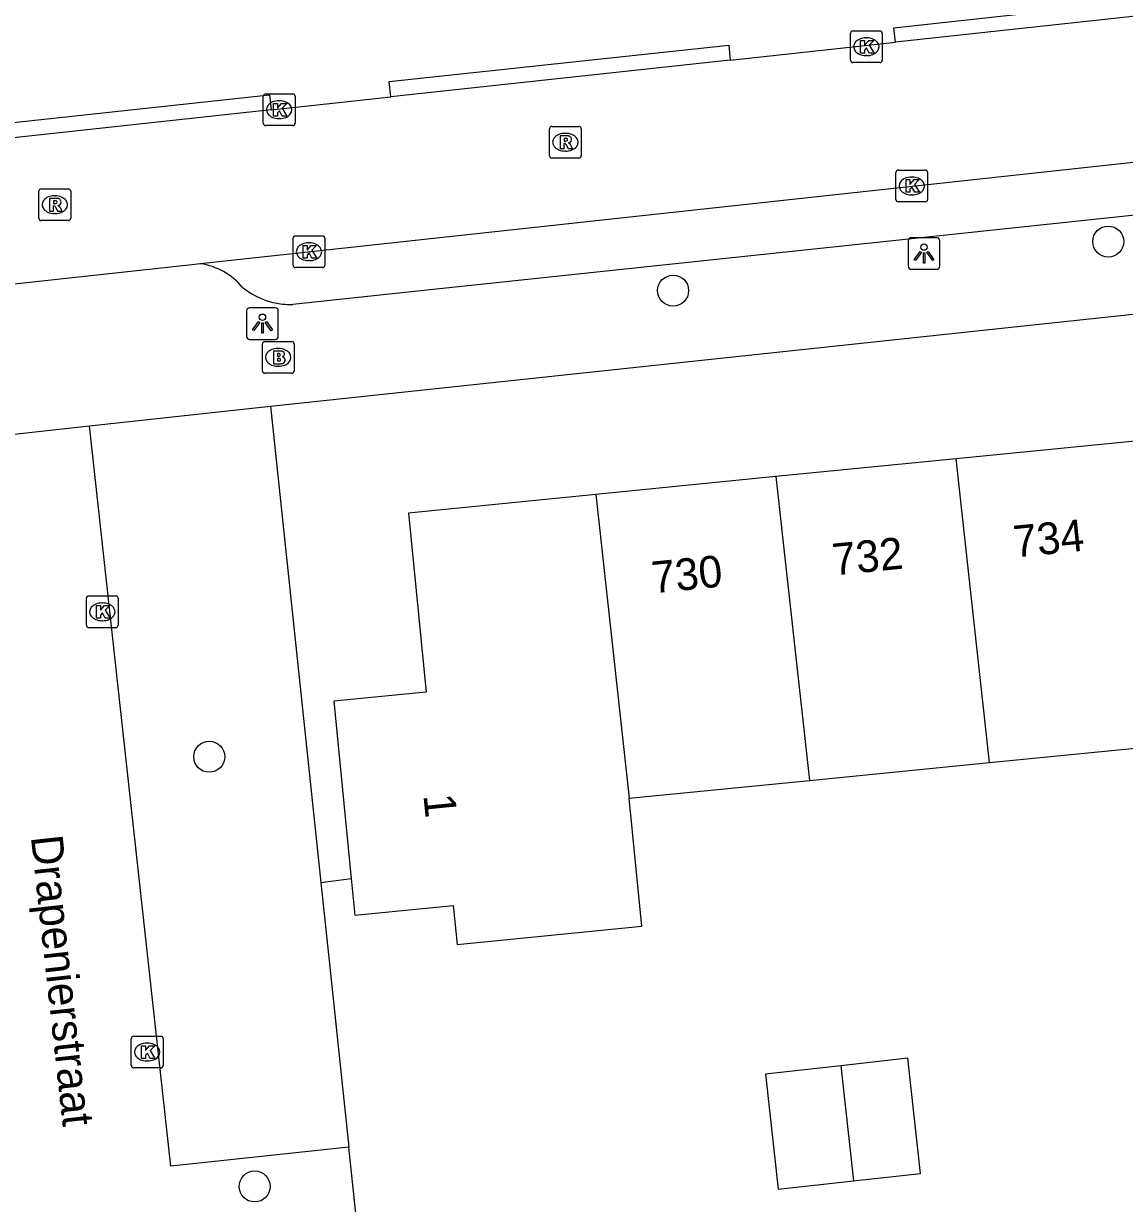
# Model space of a CAD drawing. Extents: x 160026 to 161302, y 384757 to 385701.
# Drawn here: x 161101.7 to 161136.38, y 385044.59 to 385081.78 of the extents above; entities that cross this region are included whole.
import ezdxf

# ---------------------------------------------------------------- set-up
doc = ezdxf.new("R2010")
doc.units = 0
for name, color, linetype in [('IMGEO_Boom', 7, 'Continuous'), ('IMGEO_Brandkraan', 7, 'Continuous'), ('IMGEO_Kolk', 7, 'Continuous'), ('IMGEO_Lichtpunt', 7, 'Continuous'), ('IMGEO_Muur', 7, 'Continuous'), ('IMGEO_Openbare_ruimte_label', 7, 'Continuous'), ('IMGEO_Pand', 7, 'Continuous'), ('IMGEO_Pand_nummerreeks', 7, 'Continuous'), ('IMGEO_Parkeervlak_open', 7, 'Continuous'), ('IMGEO_Rijbaan_lokaal_open', 7, 'Continuous'), ('IMGEO_Rioolput', 7, 'Continuous'), ('IMGEO_Voetpad_open', 7, 'Continuous')]:
    doc.layers.add(name, color=color, linetype=linetype)

msp = doc.modelspace()

# ---------------------------------------------------------------- linework, layer by layer
at = {"layer": 'IMGEO_Boom'}
for centre in [(161135.869, 385074.905), (161122.158, 385073.36), (161107.547, 385058.667), (161108.977, 385045.122)]:
    msp.add_circle(centre, 0.489, dxfattribs=at)
at = {"layer": 'IMGEO_Brandkraan'}
for p, q in [((161109.219, 385070.83), (161109.219, 385071.682)), ((161109.294, 385071.756), (161110.146, 385071.756)), ((161109.707, 385071.536), (161109.732, 385071.536)), ((161110.22, 385071.682), (161110.22, 385070.83)), ((161110.146, 385070.756), (161109.294, 385070.756)), ((161109.73, 385070.976), (161109.705, 385070.976))]:
    msp.add_line(p, q, dxfattribs=at)
for points in [[(161109.219, 385070.83), (161109.219, 385071.682)], [(161109.294, 385071.756), (161110.146, 385071.756)], [(161109.567, 385071.456), (161109.567, 385071.056), (161109.78, 385071.056)], [(161109.798, 385071.456), (161109.567, 385071.456)], [(161110.22, 385071.682), (161110.22, 385070.83)], [(161109.746, 385071.375), (161109.692, 385071.375), (161109.692, 385071.299)], [(161109.692, 385071.299), (161109.745, 385071.299)], [(161109.754, 385071.223), (161109.692, 385071.223), (161109.692, 385071.142)], [(161109.692, 385071.142), (161109.754, 385071.142)], [(161110.146, 385070.756), (161109.294, 385070.756)]]:
    msp.add_lwpolyline(points, dxfattribs=at)
for centre, radius, start, end in [((161109.296, 385071.68), 0.0765, 91.552, 178.448), ((161109.296, 385071.68), 0.0765, 91.552, 178.448), ((161109.802, 385071.311), 0.145, 59.4692, 91.5367), ((161110.144, 385071.68), 0.0765, 1.552, 88.448), ((161110.144, 385071.68), 0.0765, 1.552, 88.448), ((161109.747, 385071.337), 0.0379, 267.8285, 90.9355), ((161109.755, 385071.182), 0.0404, 269.8759, 90.5077), ((161109.786, 385071.307), 0.251, 268.6676, 293.5347), ((161109.827, 385071.358), 0.0922, 285.5137, 58.1501), ((161109.832, 385071.166), 0.105, 301.3115, 78.989), ((161109.296, 385070.832), 0.0765, 181.552, 268.448), ((161109.296, 385070.832), 0.0765, 181.552, 268.448), ((161110.144, 385070.832), 0.0765, 271.552, 358.448), ((161110.144, 385070.832), 0.0765, 271.552, 358.448)]:
    msp.add_arc(centre, radius, start, end, dxfattribs=at)
for centre, major_axis, ratio, start_param, end_param in [((161109.706, 385071.256), (-0.387, 0.002), 0.722429, 4.712389, 7.853982), ((161109.731, 385071.256), (-0.39, 0.002), 0.717154, 1.570796, 4.712389)]:
    msp.add_ellipse(centre, major_axis=major_axis, ratio=ratio, start_param=start_param, end_param=end_param, dxfattribs=at)
at = {"layer": 'IMGEO_Kolk'}
for p, q in [((161127.822, 385081.548), (161128.674, 385081.548)), ((161127.747, 385080.622), (161127.747, 385081.474)), ((161128.235, 385081.328), (161128.26, 385081.328)), ((161128.748, 385081.474), (161128.748, 385080.622)), ((161128.258, 385080.768), (161128.233, 385080.768)), ((161128.674, 385080.548), (161127.822, 385080.548)), ((161109.249, 385078.638), (161109.249, 385079.49)), ((161109.324, 385079.564), (161110.176, 385079.564)), ((161109.737, 385079.344), (161109.762, 385079.344)), ((161110.25, 385079.49), (161110.25, 385078.638)), ((161110.176, 385078.564), (161109.324, 385078.564)), ((161109.76, 385078.784), (161109.735, 385078.784)), ((161129.177, 385076.234), (161129.177, 385077.086)), ((161129.252, 385077.16), (161130.104, 385077.16)), ((161130.178, 385077.086), (161130.178, 385076.234)), ((161129.665, 385076.94), (161129.69, 385076.94)), ((161129.688, 385076.38), (161129.663, 385076.38)), ((161130.104, 385076.16), (161129.252, 385076.16)), ((161110.188, 385074.159), (161110.188, 385075.011)), ((161110.263, 385075.085), (161111.115, 385075.085)), ((161110.676, 385074.865), (161110.701, 385074.865)), ((161111.189, 385075.011), (161111.189, 385074.159)), ((161111.115, 385074.085), (161110.263, 385074.085)), ((161110.699, 385074.305), (161110.674, 385074.305)), ((161103.676, 385062.809), (161103.676, 385063.661)), ((161103.751, 385063.735), (161104.603, 385063.735)), ((161104.677, 385063.661), (161104.677, 385062.809)), ((161104.164, 385063.515), (161104.189, 385063.515)), ((161104.187, 385062.955), (161104.162, 385062.955)), ((161104.603, 385062.735), (161103.751, 385062.735)), ((161105.091, 385048.931), (161105.091, 385049.783)), ((161105.166, 385049.857), (161106.018, 385049.857)), ((161105.579, 385049.637), (161105.604, 385049.637)), ((161106.092, 385049.783), (161106.092, 385048.931)), ((161106.018, 385048.857), (161105.166, 385048.857)), ((161105.602, 385049.077), (161105.577, 385049.077))]:
    msp.add_line(p, q, dxfattribs=at)
for points in [[(161127.822, 385081.548), (161128.674, 385081.548)], [(161127.747, 385080.622), (161127.747, 385081.474)], [(161128.068, 385081.248), (161128.191, 385081.248), (161128.191, 385081.097), (161128.321, 385081.248), (161128.485, 385081.248), (161128.339, 385081.097), (161128.492, 385080.848), (161128.34, 385080.848), (161128.255, 385081.012), (161128.191, 385080.945), (161128.191, 385080.848), (161128.068, 385080.848), (161128.068, 385081.248)], [(161128.748, 385081.474), (161128.748, 385080.622)], [(161128.674, 385080.548), (161127.822, 385080.548)], [(161109.249, 385078.638), (161109.249, 385079.49)], [(161109.324, 385079.564), (161110.176, 385079.564)], [(161109.57, 385079.264), (161109.693, 385079.264), (161109.693, 385079.113), (161109.823, 385079.264), (161109.987, 385079.264), (161109.841, 385079.113), (161109.994, 385078.864), (161109.842, 385078.864), (161109.757, 385079.028), (161109.693, 385078.961), (161109.693, 385078.864), (161109.57, 385078.864), (161109.57, 385079.264)], [(161110.25, 385079.49), (161110.25, 385078.638)], [(161110.176, 385078.564), (161109.324, 385078.564)], [(161129.177, 385076.234), (161129.177, 385077.086)], [(161129.252, 385077.16), (161130.104, 385077.16)], [(161130.178, 385077.086), (161130.178, 385076.234)], [(161129.498, 385076.86), (161129.621, 385076.86), (161129.621, 385076.709), (161129.751, 385076.86), (161129.915, 385076.86), (161129.769, 385076.709), (161129.922, 385076.46), (161129.77, 385076.46), (161129.685, 385076.624), (161129.621, 385076.557), (161129.621, 385076.46), (161129.498, 385076.46), (161129.498, 385076.86)], [(161130.104, 385076.16), (161129.252, 385076.16)], [(161110.188, 385074.159), (161110.188, 385075.011)], [(161110.263, 385075.085), (161111.115, 385075.085)], [(161111.189, 385075.011), (161111.189, 385074.159)], [(161110.509, 385074.785), (161110.632, 385074.785), (161110.632, 385074.634), (161110.762, 385074.785), (161110.926, 385074.785), (161110.78, 385074.634), (161110.933, 385074.385), (161110.781, 385074.385), (161110.696, 385074.549), (161110.632, 385074.482), (161110.632, 385074.385), (161110.509, 385074.385), (161110.509, 385074.785)], [(161111.115, 385074.085), (161110.263, 385074.085)], [(161103.676, 385062.809), (161103.676, 385063.661)], [(161103.751, 385063.735), (161104.603, 385063.735)], [(161104.677, 385063.661), (161104.677, 385062.809)], [(161103.997, 385063.435), (161104.12, 385063.435), (161104.12, 385063.284), (161104.25, 385063.435), (161104.414, 385063.435), (161104.268, 385063.284), (161104.421, 385063.035), (161104.269, 385063.035), (161104.184, 385063.199), (161104.12, 385063.132), (161104.12, 385063.035), (161103.997, 385063.035), (161103.997, 385063.435)], [(161104.603, 385062.735), (161103.751, 385062.735)], [(161105.091, 385048.931), (161105.091, 385049.783)], [(161105.166, 385049.857), (161106.018, 385049.857)], [(161105.412, 385049.557), (161105.535, 385049.557), (161105.535, 385049.406), (161105.665, 385049.557), (161105.829, 385049.557), (161105.683, 385049.406), (161105.836, 385049.157), (161105.684, 385049.157), (161105.599, 385049.321), (161105.535, 385049.254), (161105.535, 385049.157), (161105.412, 385049.157), (161105.412, 385049.557)], [(161106.092, 385049.783), (161106.092, 385048.931)], [(161106.018, 385048.857), (161105.166, 385048.857)]]:
    msp.add_lwpolyline(points, dxfattribs=at)
for centre, start, end in [((161127.824, 385081.472), 91.552, 178.448), ((161127.824, 385081.472), 91.552, 178.448), ((161128.672, 385081.472), 1.552, 88.448), ((161128.672, 385081.472), 1.552, 88.448), ((161127.824, 385080.624), 181.552, 268.448), ((161127.824, 385080.624), 181.552, 268.448), ((161128.672, 385080.624), 271.552, 358.448), ((161128.672, 385080.624), 271.552, 358.448), ((161109.326, 385079.488), 91.552, 178.448), ((161109.326, 385079.488), 91.552, 178.448), ((161110.174, 385079.488), 1.552, 88.448), ((161110.174, 385079.488), 1.552, 88.448), ((161109.326, 385078.64), 181.552, 268.448), ((161109.326, 385078.64), 181.552, 268.448), ((161110.174, 385078.64), 271.552, 358.448), ((161110.174, 385078.64), 271.552, 358.448), ((161129.254, 385077.084), 91.552, 178.448), ((161129.254, 385077.084), 91.552, 178.448), ((161130.102, 385077.084), 1.552, 88.448), ((161130.102, 385077.084), 1.552, 88.448), ((161129.254, 385076.236), 181.552, 268.448), ((161129.254, 385076.236), 181.552, 268.448), ((161130.102, 385076.236), 271.552, 358.448), ((161130.102, 385076.236), 271.552, 358.448), ((161110.265, 385075.009), 91.552, 178.448), ((161110.265, 385075.009), 91.552, 178.448), ((161111.113, 385075.009), 1.552, 88.448), ((161111.113, 385075.009), 1.552, 88.448), ((161110.265, 385074.161), 181.552, 268.448), ((161110.265, 385074.161), 181.552, 268.448), ((161111.113, 385074.161), 271.552, 358.448), ((161111.113, 385074.161), 271.552, 358.448), ((161103.753, 385063.659), 91.552, 178.448), ((161103.753, 385063.659), 91.552, 178.448), ((161104.601, 385063.659), 1.552, 88.448), ((161104.601, 385063.659), 1.552, 88.448), ((161103.753, 385062.811), 181.552, 268.448), ((161103.753, 385062.811), 181.552, 268.448), ((161104.601, 385062.811), 271.552, 358.448), ((161104.601, 385062.811), 271.552, 358.448), ((161105.168, 385049.781), 91.552, 178.448), ((161105.168, 385049.781), 91.552, 178.448), ((161106.016, 385049.781), 1.552, 88.448), ((161106.016, 385049.781), 1.552, 88.448), ((161105.168, 385048.933), 181.552, 268.448), ((161105.168, 385048.933), 181.552, 268.448), ((161106.016, 385048.933), 271.552, 358.448), ((161106.016, 385048.933), 271.552, 358.448)]:
    msp.add_arc(centre, 0.0765, start, end, dxfattribs=at)
for centre, major_axis, ratio, start_param, end_param in [((161128.234, 385081.048), (-0.387, 0.002), 0.722429, 4.712389, 7.853982), ((161128.259, 385081.048), (-0.39, 0.002), 0.717154, 1.570796, 4.712389), ((161109.736, 385079.064), (-0.387, 0.002), 0.722429, 4.712389, 7.853982), ((161109.761, 385079.064), (-0.39, 0.002), 0.717154, 1.570796, 4.712389), ((161129.664, 385076.66), (-0.387, 0.002), 0.722429, 4.712389, 7.853982), ((161129.689, 385076.66), (-0.39, 0.002), 0.717154, 1.570796, 4.712389), ((161110.675, 385074.585), (-0.387, 0.002), 0.722429, 4.712389, 7.853982), ((161110.7, 385074.585), (-0.39, 0.002), 0.717154, 1.570796, 4.712389), ((161104.163, 385063.235), (-0.387, 0.002), 0.722429, 4.712389, 7.853982), ((161104.188, 385063.235), (-0.39, 0.002), 0.717154, 1.570796, 4.712389), ((161105.578, 385049.357), (-0.387, 0.002), 0.722429, 4.712389, 7.853982), ((161105.603, 385049.357), (-0.39, 0.002), 0.717154, 1.570796, 4.712389)]:
    msp.add_ellipse(centre, major_axis=major_axis, ratio=ratio, start_param=start_param, end_param=end_param, dxfattribs=at)
at = {"layer": 'IMGEO_Lichtpunt'}
for p, q in [((161129.567, 385074.934), (161129.567, 385074.127)), ((161129.567, 385074.934), (161129.567, 385074.127)), ((161130.469, 385075.029), (161129.661, 385075.029)), ((161130.469, 385075.029), (161129.661, 385075.029)), ((161130.563, 385074.127), (161130.563, 385074.934)), ((161130.563, 385074.127), (161130.563, 385074.934)), ((161129.661, 385074.033), (161130.469, 385074.033)), ((161129.661, 385074.033), (161130.469, 385074.033)), ((161108.723, 385072.724), (161108.723, 385071.917)), ((161108.723, 385072.724), (161108.723, 385071.917)), ((161109.625, 385072.819), (161108.817, 385072.819)), ((161109.625, 385072.819), (161108.817, 385072.819)), ((161109.719, 385071.917), (161109.719, 385072.724)), ((161109.719, 385071.917), (161109.719, 385072.724)), ((161108.817, 385071.823), (161109.625, 385071.823)), ((161108.817, 385071.823), (161109.625, 385071.823))]:
    msp.add_line(p, q, dxfattribs=at)
for points in [[(161129.941, 385074.598), (161129.98, 385074.57), (161129.792, 385074.308), (161129.754, 385074.335), (161129.941, 385074.598)], [(161130.043, 385074.55), (161130.09, 385074.55), (161130.09, 385074.228), (161130.043, 385074.228), (161130.043, 385074.55)], [(161130.153, 385074.57), (161130.191, 385074.597), (161130.378, 385074.335), (161130.339, 385074.307), (161130.153, 385074.57)], [(161109.097, 385072.388), (161109.136, 385072.36), (161108.948, 385072.098), (161108.91, 385072.125), (161109.097, 385072.388)], [(161109.199, 385072.34), (161109.246, 385072.34), (161109.246, 385072.018), (161109.199, 385072.018), (161109.199, 385072.34)], [(161109.309, 385072.36), (161109.347, 385072.387), (161109.534, 385072.125), (161109.495, 385072.097), (161109.309, 385072.36)]]:
    msp.add_lwpolyline(points, dxfattribs=at)
for centre in [(161130.066, 385074.732), (161109.222, 385072.522)]:
    msp.add_circle(centre, 0.0994, dxfattribs=at)
for centre, start, end in [((161129.661, 385074.934), 90, 180), ((161129.661, 385074.934), 90, 180), ((161130.469, 385074.934), 0, 90), ((161130.469, 385074.934), 0, 90), ((161129.661, 385074.127), 180, 270), ((161129.661, 385074.127), 180, 270), ((161130.469, 385074.127), 270, 0), ((161130.469, 385074.127), 270, 360), ((161108.817, 385072.724), 90, 180), ((161108.817, 385072.724), 90, 180), ((161109.625, 385072.724), 0, 90), ((161109.625, 385072.724), 0, 90), ((161108.817, 385071.917), 180, 270), ((161108.817, 385071.917), 180, 270), ((161109.625, 385071.917), 270, 0), ((161109.625, 385071.917), 270, 360)]:
    msp.add_arc(centre, 0.0946, start, end, dxfattribs=at)
at = {"layer": 'IMGEO_Muur'}
for points in [[(161111.06, 385054.703), (161112.02, 385054.827)], [(161111.06, 385054.703), (161111.321, 385052.231)]]:
    msp.add_lwpolyline(points, dxfattribs=at)
at = {"layer": 'IMGEO_Pand'}
for points in [[(161132.128, 385058.484), (161137.89, 385059.056), (161138.147, 385056.468), (161141.094, 385056.761), (161140.915, 385058.564), (161140.421, 385063.539), (161137.358, 385063.234), (161136.822, 385068.63), (161131.074, 385068.059)], [(161131.074, 385068.059), (161125.4, 385067.496)], [(161132.128, 385058.484), (161131.074, 385068.059)], [(161125.4, 385067.496), (161119.726, 385066.933)], [(161125.4, 385067.496), (161126.453, 385057.921)], [(161119.726, 385066.933), (161113.824, 385066.347), (161114.384, 385060.702), (161111.466, 385060.413), (161112.02, 385054.827), (161112.135, 385053.673), (161115.233, 385053.981), (161115.355, 385052.747), (161121.176, 385053.326), (161120.777, 385057.357)], [(161119.726, 385066.933), (161120.777, 385057.357)], [(161126.453, 385057.921), (161132.128, 385058.484)], [(161120.777, 385057.357), (161126.453, 385057.921)], [(161127.841, 385045.297), (161129.958, 385045.531), (161129.556, 385049.16), (161127.442, 385048.926)], [(161127.442, 385048.926), (161125.067, 385048.663), (161125.468, 385045.034), (161127.841, 385045.297)], [(161127.442, 385048.926), (161127.841, 385045.297)]]:
    msp.add_lwpolyline(points, dxfattribs=at)
at = {"layer": 'IMGEO_Parkeervlak_open'}
msp.add_lwpolyline([(161109.475, 385069.722), (161111.06, 385054.703), (161111.321, 385052.231), (161111.941, 385046.354)], dxfattribs=at)
at = {"layer": 'IMGEO_Rijbaan_lokaal_open'}
for points in [[(161159.149, 385084.448), (161129.163, 385081.192)], [(161123.962, 385080.627), (161129.163, 385081.192)], [(161123.962, 385080.627), (161113.269, 385079.466)], [(161162.248, 385080.217), (161157.825, 385079.697), (161107.268, 385074.206)], [(161109.499, 385079.057), (161113.269, 385079.466)], [(161109.499, 385079.057), (161077.206, 385075.551)], [(161107.268, 385074.206), (161106.9, 385074.166), (161098.504, 385073.25), (161097.839, 385073.177)], [(161098.063, 385068.467), (161103.769, 385069.094)], [(161111.941, 385046.354), (161106.335, 385045.762), (161104.854, 385059.226), (161103.769, 385069.094)], [(161127.761, 384969.751), (161116.852, 384968.591), (161113.456, 385000), (161109.62, 385035.48), (161113.048, 385035.872), (161112.224, 385043.677), (161111.941, 385046.354)]]:
    msp.add_lwpolyline(points, dxfattribs=at)
at = {"layer": 'IMGEO_Rioolput'}
for p, q in [((161118.34, 385078.539), (161119.192, 385078.539)), ((161118.265, 385077.613), (161118.265, 385078.465)), ((161118.753, 385078.319), (161118.778, 385078.319)), ((161119.266, 385078.465), (161119.266, 385077.613)), ((161119.192, 385077.539), (161118.34, 385077.539)), ((161118.776, 385077.759), (161118.751, 385077.759)), ((161102.18, 385075.643), (161102.18, 385076.495)), ((161102.255, 385076.569), (161103.107, 385076.569)), ((161102.668, 385076.349), (161102.693, 385076.349)), ((161103.181, 385076.495), (161103.181, 385075.643)), ((161103.107, 385075.569), (161102.255, 385075.569)), ((161102.691, 385075.789), (161102.666, 385075.789))]:
    msp.add_line(p, q, dxfattribs=at)
for points in [[(161118.34, 385078.539), (161119.192, 385078.539)], [(161118.265, 385077.613), (161118.265, 385078.465)], [(161118.854, 385078.237), (161118.602, 385078.239), (161118.602, 385077.839)], [(161118.78, 385078.158), (161118.726, 385078.158), (161118.726, 385078.077)], [(161119.266, 385078.465), (161119.266, 385077.613)], [(161118.602, 385077.839), (161118.726, 385077.839), (161118.726, 385078.001), (161118.737, 385078.001)], [(161118.726, 385078.077), (161118.778, 385078.077)], [(161118.784, 385077.972), (161118.855, 385077.839), (161118.995, 385077.839), (161118.93, 385077.965)], [(161119.192, 385077.539), (161118.34, 385077.539)], [(161102.18, 385075.643), (161102.18, 385076.495)], [(161102.255, 385076.569), (161103.107, 385076.569)], [(161103.181, 385076.495), (161103.181, 385075.643)], [(161102.769, 385076.267), (161102.517, 385076.269), (161102.517, 385075.869)], [(161102.517, 385075.869), (161102.641, 385075.869), (161102.641, 385076.031), (161102.652, 385076.031)], [(161102.695, 385076.188), (161102.641, 385076.188), (161102.641, 385076.107)], [(161102.641, 385076.107), (161102.693, 385076.107)], [(161102.699, 385076.002), (161102.77, 385075.869), (161102.91, 385075.869), (161102.845, 385075.995)], [(161103.107, 385075.569), (161102.255, 385075.569)]]:
    msp.add_lwpolyline(points, dxfattribs=at)
for centre, radius, start, end in [((161118.342, 385078.463), 0.0765, 91.552, 178.448), ((161118.342, 385078.463), 0.0765, 91.552, 178.448), ((161119.19, 385078.463), 0.0765, 1.552, 88.448), ((161119.19, 385078.463), 0.0765, 1.552, 88.448), ((161118.786, 385078.062), 0.0964, 77.0061, 93.1865), ((161118.8, 385078.119), 0.0378, 276.6634, 79.6772), ((161118.853, 385078.127), 0.109, 350.3612, 89.416), ((161118.736, 385077.948), 0.0533, 26.0293, 88.6989), ((161118.762, 385078.266), 0.19, 274.7715, 282.9687), ((161118.851, 385078.127), 0.112, 277.5842, 350.9817), ((161118.835, 385077.912), 0.108, 29.5134, 73.7905), ((161118.342, 385077.615), 0.0765, 181.552, 268.448), ((161118.342, 385077.615), 0.0765, 181.552, 268.448), ((161119.19, 385077.615), 0.0765, 271.552, 358.448), ((161119.19, 385077.615), 0.0765, 271.552, 358.448), ((161102.257, 385076.493), 0.0765, 91.552, 178.448), ((161102.257, 385076.493), 0.0765, 91.552, 178.448), ((161103.105, 385076.493), 0.0765, 1.552, 88.448), ((161103.105, 385076.493), 0.0765, 1.552, 88.448), ((161102.651, 385075.978), 0.0533, 26.0293, 88.6989), ((161102.677, 385076.296), 0.19, 274.7715, 282.9687), ((161102.701, 385076.092), 0.0964, 77.0061, 93.1865), ((161102.715, 385076.149), 0.0378, 276.6634, 79.6772), ((161102.768, 385076.157), 0.109, 350.3612, 89.416), ((161102.766, 385076.157), 0.112, 277.5842, 350.9817), ((161102.75, 385075.942), 0.108, 29.5134, 73.7905), ((161102.257, 385075.645), 0.0765, 181.552, 268.448), ((161102.257, 385075.645), 0.0765, 181.552, 268.448), ((161103.105, 385075.645), 0.0765, 271.552, 358.448), ((161103.105, 385075.645), 0.0765, 271.552, 358.448)]:
    msp.add_arc(centre, radius, start, end, dxfattribs=at)
for centre, major_axis, ratio, start_param, end_param in [((161118.752, 385078.039), (-0.387, 0.002), 0.722429, 4.712389, 7.853982), ((161118.777, 385078.039), (-0.39, 0.002), 0.717154, 1.570796, 4.712389), ((161102.667, 385076.069), (-0.387, 0.002), 0.722429, 4.712389, 7.853982), ((161102.692, 385076.069), (-0.39, 0.002), 0.717154, 1.570796, 4.712389)]:
    msp.add_ellipse(centre, major_axis=major_axis, ratio=ratio, start_param=start_param, end_param=end_param, dxfattribs=at)
at = {"layer": 'IMGEO_Voetpad_open'}
for points in [[(161129.163, 385081.192), (161129.114, 385081.642), (161159.096, 385084.932), (161159.149, 385084.448)], [(161113.269, 385079.466), (161113.219, 385079.951), (161123.914, 385081.093), (161123.962, 385080.627)], [(161077.206, 385075.551), (161077.154, 385076.043), (161109.449, 385079.533), (161109.499, 385079.057)], [(161159.879, 385078.258), (161157.641, 385078.005), (161139.75, 385076.061), (161136.12, 385075.676), (161113.618, 385073.29), (161110.175, 385072.925)], [(161109.475, 385069.722), (161140.391, 385073.021), (161148.754, 385073.913)], [(161103.769, 385069.094), (161109.475, 385069.722)]]:
    msp.add_lwpolyline(points, dxfattribs=at)
for centre, radius, start, end in [((161106.967, 385072.122), 2.106, 39.7037, 81.7749), ((161110.099, 385075.298), 2.375, 230.4499, 264.0729), ((161110.095, 385075.265), 2.341, 264.1045, 271.9703)]:
    msp.add_arc(centre, radius, start, end, dxfattribs=at)

# ---------------------------------------------------------------- texts
at = {"layer": 'IMGEO_Openbare_ruimte_label'}
msp.add_text('Drapenierstraat', height=1, rotation=276.3149, dxfattribs=at).set_placement((161101.924, 385056.145))
at = {"layer": 'IMGEO_Pand_nummerreeks'}
for s, rotation, p in [('734', 5.6692, (161132.925, 385064.946)), ('732', 5.6691, (161127.224, 385064.381)), ('730', 5.6692, (161121.531, 385063.816)), ('1', 275.6685, (161114.292, 385057.452))]:
    msp.add_text(s, height=1, rotation=rotation, dxfattribs=at).set_placement(p)

doc.saveas('drawing.dxf')
